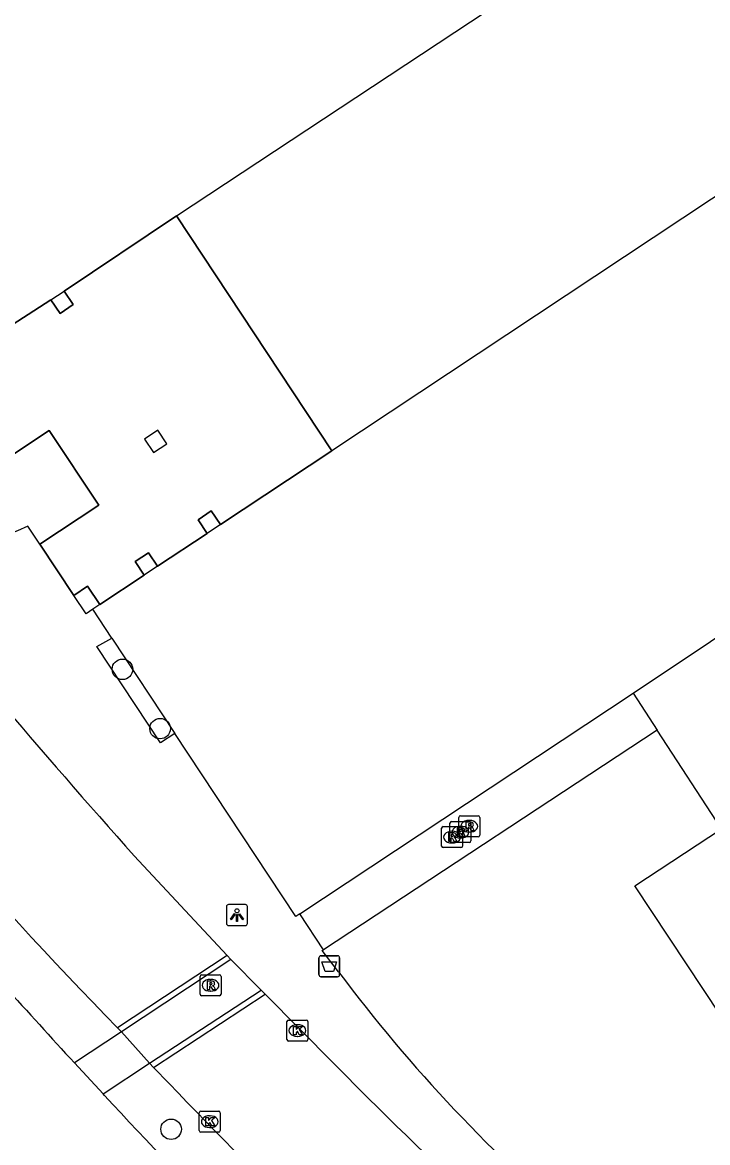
# Model space of a CAD drawing. Extents: x 161087 to 161922, y 382574 to 383873.
# Drawn here: x 161681.2 to 161713.9, y 383102.6 to 383156 of the extents above; entities that cross this region are included whole.
import ezdxf

# ---------------------------------------------------------------- set-up
doc = ezdxf.new("R2010")
doc.units = 0
for name, color, linetype in [('IMGEO_Afvalbak', 7, 'Continuous'), ('IMGEO_Berm_open', 7, 'Continuous'), ('IMGEO_Boom', 7, 'Continuous'), ('IMGEO_Erf', 7, 'Continuous'), ('IMGEO_Fietspad_gesloten', 7, 'Continuous'), ('IMGEO_Groenvoorziening', 7, 'Continuous'), ('IMGEO_Kolk', 7, 'Continuous'), ('IMGEO_Lichtpunt', 7, 'Continuous'), ('IMGEO_Muur', 7, 'Continuous'), ('IMGEO_Pand', 7, 'Continuous'), ('IMGEO_Pand_overbouw', 7, 'Continuous'), ('IMGEO_Rijbaan_lokaal_gesloten', 7, 'Continuous'), ('IMGEO_Rijbaan_lokaal_open', 7, 'Continuous'), ('IMGEO_Rioolput', 7, 'Continuous'), ('IMGEO_Voetpad_open', 7, 'Continuous')]:
    doc.layers.add(name, color=color, linetype=linetype)

msp = doc.modelspace()

# ---------------------------------------------------------------- linework, layer by layer
at = {"layer": 'IMGEO_Afvalbak'}
for p, q in [((161695.361, 383110.638), (161695.361, 383111.438)), ((161695.361, 383111.438), (161695.361, 383110.638)), ((161695.461, 383111.538), (161696.251, 383111.538)), ((161696.251, 383111.538), (161695.461, 383111.538)), ((161696.351, 383111.438), (161696.351, 383110.638)), ((161696.351, 383110.638), (161696.351, 383111.438)), ((161696.251, 383110.538), (161695.461, 383110.538)), ((161695.461, 383110.538), (161696.251, 383110.538))]:
    msp.add_line(p, q, dxfattribs=at)
msp.add_lwpolyline([(161695.504, 383111.252), (161696.208, 383111.252), (161696.059, 383110.782), (161695.653, 383110.782), (161695.504, 383111.252)], dxfattribs=at)
for centre, start, end in [((161695.461, 383111.438), 90, 180), ((161695.461, 383111.438), 90, 180), ((161696.251, 383111.438), 0, 90), ((161696.251, 383111.438), 360, 90), ((161695.461, 383110.638), 180, 270), ((161695.461, 383110.638), 180, 270), ((161696.251, 383110.638), 270, 0), ((161696.251, 383110.638), 270, 0)]:
    msp.add_arc(centre, 0.1, start, end, dxfattribs=at)
at = {"layer": 'IMGEO_Berm_open'}
for points in [[(161685.951, 383107.914), (161683.709, 383106.43)], [(161685.071, 383104.955), (161687.292, 383106.411)]]:
    msp.add_lwpolyline(points, dxfattribs=at)
at = {"layer": 'IMGEO_Boom'}
for centre in [(161685.997, 383125.195), (161687.792, 383122.367), (161688.316, 383103.268)]:
    msp.add_circle(centre, 0.489, dxfattribs=at)
at = {"layer": 'IMGEO_Erf'}
for points in [[(161710.343, 383124.058), (161725.136, 383133.939)], [(161714.548, 383117.596), (161711.488, 383122.298)]]:
    msp.add_lwpolyline(points, dxfattribs=at)
at = {"layer": 'IMGEO_Fietspad_gesloten'}
for points in [[(161685.071, 383104.955), (161683.709, 383106.43)], [(161685.146, 383104.873), (161685.071, 383104.955)]]:
    msp.add_lwpolyline(points, dxfattribs=at)
for centre, radius, start, end in [((161926.525, 383330.244), 330.231, 220.95088, 222.66812), ((161869.365, 383275.502), 251.099, 222.80687, 227.00365)]:
    msp.add_arc(centre, radius, start, end, dxfattribs=at)
at = {"layer": 'IMGEO_Groenvoorziening'}
msp.add_lwpolyline([(161685.495, 383126.678), (161688.5, 383122.135)], dxfattribs=at)
at = {"layer": 'IMGEO_Kolk'}
for p, q in [((161693.836, 383107.548), (161693.836, 383108.4)), ((161693.911, 383108.474), (161694.763, 383108.474)), ((161694.324, 383108.254), (161694.349, 383108.254)), ((161694.837, 383108.4), (161694.837, 383107.548)), ((161694.347, 383107.694), (161694.322, 383107.694)), ((161694.763, 383107.474), (161693.911, 383107.474)), ((161689.658, 383103.204), (161689.658, 383104.056)), ((161689.733, 383104.13), (161690.585, 383104.13)), ((161690.146, 383103.91), (161690.171, 383103.91)), ((161690.659, 383104.056), (161690.659, 383103.204)), ((161690.169, 383103.35), (161690.144, 383103.35)), ((161690.585, 383103.13), (161689.733, 383103.13))]:
    msp.add_line(p, q, dxfattribs=at)
for points in [[(161693.836, 383107.548), (161693.836, 383108.4)], [(161693.911, 383108.474), (161694.763, 383108.474)], [(161694.157, 383108.174), (161694.28, 383108.174), (161694.28, 383108.023), (161694.41, 383108.174), (161694.574, 383108.174), (161694.428, 383108.023), (161694.581, 383107.774), (161694.429, 383107.774), (161694.344, 383107.938), (161694.28, 383107.871), (161694.28, 383107.774), (161694.157, 383107.774), (161694.157, 383108.174)], [(161694.837, 383108.4), (161694.837, 383107.548)], [(161694.763, 383107.474), (161693.911, 383107.474)], [(161689.658, 383103.204), (161689.658, 383104.056)], [(161689.733, 383104.13), (161690.585, 383104.13)], [(161689.979, 383103.83), (161690.102, 383103.83), (161690.102, 383103.679), (161690.232, 383103.83), (161690.396, 383103.83), (161690.25, 383103.679), (161690.403, 383103.43), (161690.251, 383103.43), (161690.166, 383103.594), (161690.102, 383103.527), (161690.102, 383103.43), (161689.979, 383103.43), (161689.979, 383103.83)], [(161690.659, 383104.056), (161690.659, 383103.204)], [(161690.585, 383103.13), (161689.733, 383103.13)]]:
    msp.add_lwpolyline(points, dxfattribs=at)
for centre, start, end in [((161693.913, 383108.398), 91.552, 178.448), ((161693.913, 383108.398), 91.552, 178.448), ((161694.761, 383108.398), 1.552, 88.448), ((161694.761, 383108.398), 1.552, 88.448), ((161693.913, 383107.55), 181.552, 268.448), ((161693.913, 383107.55), 181.552, 268.448), ((161694.761, 383107.55), 271.552, 358.448), ((161694.761, 383107.55), 271.552, 358.448), ((161689.735, 383104.054), 91.552, 178.448), ((161689.735, 383104.054), 91.552, 178.448), ((161690.583, 383104.054), 1.552, 88.448), ((161690.583, 383104.054), 1.552, 88.448), ((161689.735, 383103.206), 181.552, 268.448), ((161689.735, 383103.206), 181.552, 268.448), ((161690.583, 383103.206), 271.552, 358.448), ((161690.583, 383103.206), 271.552, 358.448)]:
    msp.add_arc(centre, 0.0765, start, end, dxfattribs=at)
for centre, major_axis, ratio, start_param, end_param in [((161694.323, 383107.974), (-0.387, 0.002), 0.722429, 4.712389, 7.853982), ((161694.348, 383107.974), (-0.39, 0.002), 0.717154, 1.570796, 4.712389), ((161690.145, 383103.63), (-0.387, 0.002), 0.722429, 4.712389, 7.853982), ((161690.17, 383103.63), (-0.39, 0.002), 0.717154, 1.570796, 4.712389)]:
    msp.add_ellipse(centre, major_axis=major_axis, ratio=ratio, start_param=start_param, end_param=end_param, dxfattribs=at)
at = {"layer": 'IMGEO_Lichtpunt'}
for p, q in [((161691.86, 383113.977), (161691.052, 383113.977)), ((161691.86, 383113.977), (161691.052, 383113.977)), ((161690.958, 383113.882), (161690.958, 383113.075)), ((161690.958, 383113.882), (161690.958, 383113.075)), ((161691.954, 383113.075), (161691.954, 383113.882)), ((161691.954, 383113.075), (161691.954, 383113.882)), ((161691.052, 383112.981), (161691.86, 383112.981)), ((161691.052, 383112.981), (161691.86, 383112.981))]:
    msp.add_line(p, q, dxfattribs=at)
for points in [[(161691.332, 383113.546), (161691.371, 383113.518), (161691.183, 383113.256), (161691.145, 383113.283), (161691.332, 383113.546)], [(161691.434, 383113.498), (161691.481, 383113.498), (161691.481, 383113.176), (161691.434, 383113.176), (161691.434, 383113.498)], [(161691.544, 383113.518), (161691.582, 383113.545), (161691.769, 383113.283), (161691.73, 383113.255), (161691.544, 383113.518)]]:
    msp.add_lwpolyline(points, dxfattribs=at)
msp.add_circle((161691.457, 383113.68), 0.0994, dxfattribs=at)
for centre, start, end in [((161691.052, 383113.882), 90, 180), ((161691.052, 383113.882), 90, 180), ((161691.86, 383113.882), 0, 90), ((161691.86, 383113.882), 0, 90), ((161691.052, 383113.075), 180, 270), ((161691.052, 383113.075), 180, 270), ((161691.86, 383113.075), 270, 0), ((161691.86, 383113.075), 270, 360)]:
    msp.add_arc(centre, 0.0946, start, end, dxfattribs=at)
at = {"layer": 'IMGEO_Muur'}
msp.add_arc((161832.272, 383256.754), 221.188, 219.40122, 229.1426, dxfattribs=at)
at = {"layer": 'IMGEO_Pand'}
for points in [[(161688.566, 383146.812), (161708.053, 383159.684), (161689.629, 383187.504), (161670.153, 383174.616)], [(161715.493, 383148.548), (161695.983, 383135.611)], [(161688.566, 383146.812), (161695.983, 383135.611)], [(161682.591, 383142.809), (161683.225, 383143.228)], [(161682.591, 383142.809), (161683.021, 383142.16), (161683.655, 383142.579), (161683.225, 383143.228)], [(161682.051, 383131.163), (161684.865, 383133.026), (161682.508, 383136.585), (161680.279, 383135.108), (161679.617, 383136.107), (161678.969, 383135.677)], [(161687.677, 383136.591), (161687.043, 383136.172), (161687.473, 383135.523), (161688.107, 383135.942), (161687.677, 383136.591)], [(161682.051, 383131.163), (161681.483, 383132.019), (161680.991, 383131.79), (161680.216, 383131.488), (161679.302, 383131.724), (161678.732, 383132.236), (161678.457, 383133.031), (161678.615, 383133.9), (161679.171, 383134.542), (161679.513, 383134.857), (161678.969, 383135.677)], [(161690.664, 383132.093), (161690.234, 383132.742), (161689.6, 383132.323), (161690.03, 383131.674)], [(161690.664, 383132.093), (161690.03, 383131.674)], [(161687.666, 383130.105), (161687.236, 383130.754), (161686.602, 383130.335), (161687.032, 383129.686)], [(161687.666, 383130.105), (161687.032, 383129.686)], [(161684.916, 383128.276), (161684.336, 383129.151), (161683.685, 383128.72)], [(161684.583, 383128.056), (161684.265, 383127.845), (161683.685, 383128.72)], [(161684.916, 383128.276), (161684.583, 383128.056)], [(161740.818, 383075.32), (161737.856, 383079.756), (161734.952, 383077.825), (161710.426, 383114.869), (161714.548, 383117.596)]]:
    msp.add_lwpolyline(points, dxfattribs=at)
at = {"layer": 'IMGEO_Pand_overbouw'}
msp.add_lwpolyline([(161680.279, 383135.108), (161682.508, 383136.585), (161684.865, 383133.026), (161682.051, 383131.163), (161683.685, 383128.72), (161684.336, 383129.151), (161684.916, 383128.276), (161687.032, 383129.686), (161686.602, 383130.335), (161687.236, 383130.754), (161687.666, 383130.105), (161690.03, 383131.674), (161689.6, 383132.323), (161690.234, 383132.742), (161690.664, 383132.093), (161695.983, 383135.611), (161688.566, 383146.812), (161683.225, 383143.228), (161683.655, 383142.579), (161683.021, 383142.16), (161682.591, 383142.809), (161680.203, 383141.267)], dxfattribs=at)
at = {"layer": 'IMGEO_Rijbaan_lokaal_gesloten'}
for points in [[(161686.561, 383116.304), (161690.989, 383111.553)], [(161690.989, 383111.553), (161685.769, 383108.101)], [(161691.167, 383111.363), (161685.951, 383107.914)], [(161690.989, 383111.553), (161691.167, 383111.363)], [(161687.292, 383106.411), (161692.612, 383109.897)], [(161687.483, 383106.214), (161692.793, 383109.715)], [(161692.612, 383109.897), (161692.793, 383109.715)], [(161692.793, 383109.715), (161697.725, 383104.739)], [(161685.769, 383108.101), (161685.951, 383107.914)], [(161687.292, 383106.411), (161687.483, 383106.214)], [(161687.483, 383106.214), (161688.222, 383105.453)]]:
    msp.add_lwpolyline(points, dxfattribs=at)
for centre, radius, start, end in [((161989.918, 383387.526), 406.924, 218.97587, 221.79893), ((161850.805, 383269.221), 230.644, 217.55132, 224.31205), ((161865.451, 383274.714), 245.07, 223.68265, 228.37077), ((161898.036, 383307.517), 285.032, 225.35062, 229.38241)]:
    msp.add_arc(centre, radius, start, end, dxfattribs=at)
at = {"layer": 'IMGEO_Rijbaan_lokaal_open'}
for points in [[(161691.167, 383111.363), (161692.612, 383109.897)], [(161687.292, 383106.411), (161685.951, 383107.914)]]:
    msp.add_lwpolyline(points, dxfattribs=at)
at = {"layer": 'IMGEO_Rioolput'}
for p, q in [((161702.105, 383118.21), (161702.957, 383118.21)), ((161701.283, 383117.695), (161702.135, 383117.695)), ((161701.611, 383117.01), (161701.611, 383117.862)), ((161701.686, 383117.936), (161702.538, 383117.936)), ((161702.03, 383117.284), (161702.03, 383118.136)), ((161702.099, 383117.716), (161702.124, 383117.716)), ((161702.518, 383117.99), (161702.543, 383117.99)), ((161702.612, 383117.862), (161702.612, 383117.01)), ((161703.031, 383118.136), (161703.031, 383117.284)), ((161701.208, 383116.769), (161701.208, 383117.621)), ((161701.696, 383117.475), (161701.721, 383117.475)), ((161702.122, 383117.156), (161702.097, 383117.156)), ((161702.957, 383117.21), (161702.105, 383117.21)), ((161702.209, 383117.621), (161702.209, 383116.769)), ((161702.541, 383117.43), (161702.516, 383117.43)), ((161702.135, 383116.695), (161701.283, 383116.695)), ((161702.538, 383116.936), (161701.686, 383116.936)), ((161701.719, 383116.915), (161701.694, 383116.915)), ((161689.697, 383109.705), (161689.697, 383110.557)), ((161689.772, 383110.631), (161690.624, 383110.631)), ((161690.185, 383110.411), (161690.21, 383110.411)), ((161690.698, 383110.557), (161690.698, 383109.705)), ((161690.208, 383109.851), (161690.183, 383109.851)), ((161690.624, 383109.631), (161689.772, 383109.631))]:
    msp.add_line(p, q, dxfattribs=at)
for points in [[(161702.105, 383118.21), (161702.957, 383118.21)], [(161701.283, 383117.695), (161702.135, 383117.695)], [(161701.611, 383117.01), (161701.611, 383117.862)], [(161701.686, 383117.936), (161702.538, 383117.936)], [(161702.03, 383117.284), (161702.03, 383118.136)], [(161702.619, 383117.908), (161702.367, 383117.91), (161702.367, 383117.51)], [(161702.545, 383117.829), (161702.491, 383117.829), (161702.491, 383117.748)], [(161702.491, 383117.748), (161702.543, 383117.748)], [(161702.612, 383117.862), (161702.612, 383117.01)], [(161703.031, 383118.136), (161703.031, 383117.284)], [(161701.208, 383116.769), (161701.208, 383117.621)], [(161701.797, 383117.393), (161701.545, 383117.395), (161701.545, 383116.995)], [(161701.545, 383116.995), (161701.669, 383116.995), (161701.669, 383117.157), (161701.68, 383117.157)], [(161701.723, 383117.314), (161701.669, 383117.314), (161701.669, 383117.233)], [(161701.669, 383117.233), (161701.721, 383117.233)], [(161702.2, 383117.634), (161701.948, 383117.636), (161701.948, 383117.236)], [(161701.948, 383117.236), (161702.072, 383117.236), (161702.072, 383117.398), (161702.083, 383117.398)], [(161702.126, 383117.555), (161702.072, 383117.555), (161702.072, 383117.474)], [(161702.072, 383117.474), (161702.124, 383117.474)], [(161702.957, 383117.21), (161702.105, 383117.21)], [(161702.13, 383117.369), (161702.201, 383117.236), (161702.341, 383117.236), (161702.276, 383117.362)], [(161702.209, 383117.621), (161702.209, 383116.769)], [(161702.367, 383117.51), (161702.491, 383117.51), (161702.491, 383117.672), (161702.502, 383117.672)], [(161702.549, 383117.643), (161702.62, 383117.51), (161702.76, 383117.51), (161702.695, 383117.636)], [(161702.135, 383116.695), (161701.283, 383116.695)], [(161702.538, 383116.936), (161701.686, 383116.936)], [(161701.727, 383117.128), (161701.798, 383116.995), (161701.938, 383116.995), (161701.873, 383117.121)], [(161689.697, 383109.705), (161689.697, 383110.557)], [(161689.772, 383110.631), (161690.624, 383110.631)], [(161690.286, 383110.329), (161690.034, 383110.331), (161690.034, 383109.931)], [(161690.212, 383110.25), (161690.158, 383110.25), (161690.158, 383110.169)], [(161690.698, 383110.557), (161690.698, 383109.705)], [(161690.034, 383109.931), (161690.158, 383109.931), (161690.158, 383110.093), (161690.169, 383110.093)], [(161690.158, 383110.169), (161690.21, 383110.169)], [(161690.216, 383110.064), (161690.287, 383109.931), (161690.427, 383109.931), (161690.362, 383110.057)], [(161690.624, 383109.631), (161689.772, 383109.631)]]:
    msp.add_lwpolyline(points, dxfattribs=at)
for centre, radius, start, end in [((161702.107, 383118.134), 0.0765, 91.552, 178.448), ((161702.107, 383118.134), 0.0765, 91.552, 178.448), ((161702.955, 383118.134), 0.0765, 1.552, 88.448), ((161702.955, 383118.134), 0.0765, 1.552, 88.448), ((161701.285, 383117.619), 0.0765, 91.552, 178.448), ((161701.285, 383117.619), 0.0765, 91.552, 178.448), ((161701.688, 383117.86), 0.0765, 91.552, 178.448), ((161701.688, 383117.86), 0.0765, 91.552, 178.448), ((161702.133, 383117.619), 0.0765, 1.552, 88.448), ((161702.133, 383117.619), 0.0765, 1.552, 88.448), ((161702.536, 383117.86), 0.0765, 1.552, 88.448), ((161702.536, 383117.86), 0.0765, 1.552, 88.448), ((161702.527, 383117.937), 0.19, 274.7715, 282.9687), ((161702.551, 383117.733), 0.0964, 77.0061, 93.1865), ((161702.565, 383117.79), 0.0378, 276.6634, 79.6772), ((161702.618, 383117.798), 0.109, 350.3612, 89.416), ((161702.616, 383117.798), 0.112, 277.5842, 350.9817), ((161702.6, 383117.583), 0.108, 29.5134, 73.7905), ((161701.679, 383117.104), 0.0533, 26.0293, 88.6989), ((161701.705, 383117.422), 0.19, 274.7715, 282.9687), ((161701.729, 383117.218), 0.0964, 77.0061, 93.1865), ((161701.743, 383117.275), 0.0378, 276.6634, 79.6772), ((161701.796, 383117.283), 0.109, 350.3612, 89.416), ((161701.794, 383117.283), 0.112, 277.5842, 350.9817), ((161701.778, 383117.068), 0.108, 29.5134, 73.7905), ((161702.107, 383117.286), 0.0765, 181.552, 268.448), ((161702.107, 383117.286), 0.0765, 181.552, 268.448), ((161702.082, 383117.345), 0.0533, 26.0293, 88.6989), ((161702.108, 383117.663), 0.19, 274.7715, 282.9687), ((161702.132, 383117.459), 0.0964, 77.0061, 93.1865), ((161702.146, 383117.516), 0.0378, 276.6634, 79.6772), ((161702.199, 383117.524), 0.109, 350.3612, 89.416), ((161702.197, 383117.524), 0.112, 277.5842, 350.9817), ((161702.181, 383117.309), 0.108, 29.5134, 73.7905), ((161702.501, 383117.619), 0.0533, 26.0293, 88.6989), ((161702.955, 383117.286), 0.0765, 271.552, 358.448), ((161702.955, 383117.286), 0.0765, 271.552, 358.448), ((161701.285, 383116.771), 0.0765, 181.552, 268.448), ((161701.285, 383116.771), 0.0765, 181.552, 268.448), ((161701.688, 383117.012), 0.0765, 181.552, 268.448), ((161701.688, 383117.012), 0.0765, 181.552, 268.448), ((161702.133, 383116.771), 0.0765, 271.552, 358.448), ((161702.133, 383116.771), 0.0765, 271.552, 358.448), ((161702.536, 383117.012), 0.0765, 271.552, 358.448), ((161702.536, 383117.012), 0.0765, 271.552, 358.448), ((161689.774, 383110.555), 0.0765, 91.552, 178.448), ((161689.774, 383110.555), 0.0765, 91.552, 178.448), ((161690.218, 383110.154), 0.0964, 77.0061, 93.1865), ((161690.232, 383110.211), 0.0378, 276.6634, 79.6772), ((161690.285, 383110.219), 0.109, 350.3612, 89.416), ((161690.283, 383110.219), 0.112, 277.5842, 350.9817), ((161690.622, 383110.555), 0.0765, 1.552, 88.448), ((161690.622, 383110.555), 0.0765, 1.552, 88.448), ((161689.774, 383109.707), 0.0765, 181.552, 268.448), ((161689.774, 383109.707), 0.0765, 181.552, 268.448), ((161690.168, 383110.04), 0.0533, 26.0293, 88.6989), ((161690.194, 383110.358), 0.19, 274.7715, 282.9687), ((161690.267, 383110.004), 0.108, 29.5134, 73.7905), ((161690.622, 383109.707), 0.0765, 271.552, 358.448), ((161690.622, 383109.707), 0.0765, 271.552, 358.448)]:
    msp.add_arc(centre, radius, start, end, dxfattribs=at)
for centre, major_axis, ratio, start_param, end_param in [((161702.098, 383117.436), (-0.387, 0.002), 0.722429, 4.712389, 7.853982), ((161702.123, 383117.436), (-0.39, 0.002), 0.717154, 1.570796, 4.712389), ((161702.517, 383117.71), (-0.387, 0.002), 0.722429, 4.712389, 7.853982), ((161702.542, 383117.71), (-0.39, 0.002), 0.717154, 1.570796, 4.712389), ((161701.695, 383117.195), (-0.387, 0.002), 0.722429, 4.712389, 7.853982), ((161701.72, 383117.195), (-0.39, 0.002), 0.717154, 1.570796, 4.712389), ((161690.184, 383110.131), (-0.387, 0.002), 0.722429, 4.712389, 7.853982), ((161690.209, 383110.131), (-0.39, 0.002), 0.717154, 1.570796, 4.712389)]:
    msp.add_ellipse(centre, major_axis=major_axis, ratio=ratio, start_param=start_param, end_param=end_param, dxfattribs=at)
at = {"layer": 'IMGEO_Voetpad_open'}
for points in [[(161683.225, 383143.228), (161688.566, 383146.812)], [(161680.203, 383141.267), (161682.591, 383142.809)], [(161695.983, 383135.611), (161690.664, 383132.093)], [(161690.03, 383131.674), (161687.666, 383130.105)], [(161683.685, 383128.72), (161682.051, 383131.163)], [(161687.032, 383129.686), (161684.916, 383128.276)], [(161685.495, 383126.678), (161684.583, 383128.056)], [(161688.5, 383122.135), (161687.81, 383121.688), (161684.774, 383126.274), (161685.495, 383126.678)], [(161694.455, 383113.543), (161710.343, 383124.058)], [(161710.343, 383124.058), (161711.488, 383122.298)], [(161694.455, 383113.543), (161694.266, 383113.418), (161688.5, 383122.135)], [(161711.488, 383122.298), (161696.181, 383112.218), (161695.589, 383111.825)], [(161695.589, 383111.825), (161694.455, 383113.543)], [(161696.301, 383110.775), (161695.524, 383111.782), (161695.589, 383111.825)]]:
    msp.add_lwpolyline(points, dxfattribs=at)
msp.add_arc((161756.04, 383155.393), 74.562, 216.75516, 229.96629, dxfattribs=at)

doc.saveas('drawing.dxf')
